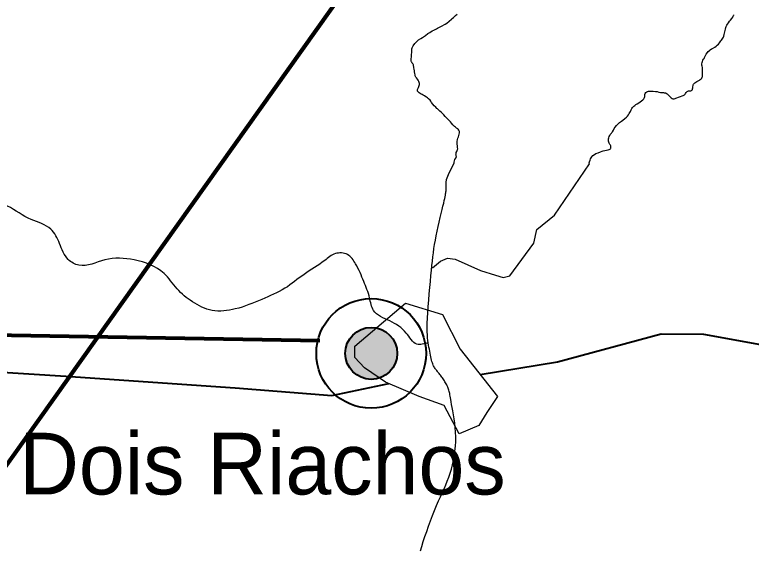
# Model space of a CAD drawing. Extents: x 553962 to 842807, y 8883888 to 9032388.
# Drawn here: x 706783 to 712747, y 8959998 to 8964314 of the extents above; entities that cross this region are included whole.
import ezdxf

# ---------------------------------------------------------------- set-up
doc = ezdxf.new("R2010")
doc.units = 0
doc.header["$LTSCALE"] = 200
for name, color, linetype, lineweight in [('12', 7, 'Continuous', 25), ('21', 7, 'Continuous', 25), ('24', 7, 'Continuous', 25), ('28', 7, 'Continuous', 40), ('41', 7, 'Continuous', 40), ('9', 7, 'Continuous', 90)]:
    doc.layers.add(name, color=color, linetype=linetype, lineweight=lineweight)

msp = doc.modelspace()

# ---------------------------------------------------------------- hatches: boundary and pattern name
at = {"layer": '28'}
msp.add_hatch(color=256, dxfattribs=at).paths.add_polyline_path([(709879.8, 8961569.2, 1), (709459, 8961569.2, 1)])

# ---------------------------------------------------------------- linework, layer by layer
at = {"layer": '12', "lineweight": 40}
for points in [[(710551.5, 8961397.1), (711177.1, 8961501.2), (712016, 8961727.1), (712359, 8961724.2), (713550.7, 8961508.2), (716056.5, 8960938), (717193.5, 8960736.2), (719630.3, 8960157.3)], [(704410.2, 8961560.7), (707197.4, 8961384.6), (708568.6, 8961290.5), (709350.1, 8961228.9), (709812.8, 8961324.8)]]:
    msp.add_lwpolyline(points, dxfattribs=at)
at = {"layer": '21'}
msp.add_lwpolyline([(709946.6, 8961976.9), (710246.8, 8961883.4), (710388.4, 8961602.9), (710691.5, 8961220.5), (710606.5, 8961090.1), (710541.4, 8960985.3), (710382.8, 8960917.3), (710261, 8961146.8), (710057.1, 8961220.5), (709785.2, 8961336.6), (709615.2, 8961452.8), (709535.9, 8961534.9), (709535.9, 8961628.4)], close=True, dxfattribs=at)
at = {"layer": '24'}
for points in [[(710000.6, 8963922), (709997.1, 8963929.1), (709994.4, 8963933.2), (709992.9, 8963937.1), (709992.3, 8963944.1), (709993.5, 8963956.8), (709995.3, 8963972.7), (709995.9, 8963988.3), (709997, 8964009.5), (709997, 8964025.7), (709997.6, 8964037.2), (710000.6, 8964046.7), (710009.7, 8964060.8), (710023.7, 8964079.6), (710032.8, 8964091.9), (710040.8, 8964100.5), (710053.5, 8964110.8), (710070.6, 8964121.1), (710085.3, 8964130), (710108.5, 8964144.7), (710128.6, 8964161.2), (710143.6, 8964170.3), (710163.7, 8964183.3), (710175.5, 8964189.5), (710198.5, 8964199.8), (710207.1, 8964204.8), (710239.1, 8964222.6), (710269, 8964236.8), (710280.8, 8964244.5), (710300.8, 8964260.7), (710318.8, 8964277.8), (710324.1, 8964282.8), (710334.9, 8964292.4), (710352.3, 8964308), (710365.6, 8964319.5)], [(712364.7, 8963959.7), (712369, 8963967.4), (712374, 8963979.4), (712382.1, 8963994.2), (712391.6, 8964008.1), (712397.2, 8964015.1), (712407.2, 8964023.7), (712414.7, 8964029.3), (712425.1, 8964036.3), (712431.6, 8964040.4), (712451.1, 8964051.2), (712462, 8964058.8), (712470.7, 8964066.8), (712480.2, 8964076.6), (712488.5, 8964085), (712495.5, 8964093.9), (712501.6, 8964102.5), (712505.9, 8964108.6), (712510.1, 8964115), (712516.8, 8964123.3), (712521.6, 8964132.2), (712524.6, 8964141.4), (712527.7, 8964153.4), (712529.9, 8964164.8), (712532.7, 8964175.4), (712535.5, 8964185.8), (712537.5, 8964198.3), (712541.4, 8964211.4), (712543.9, 8964218.9), (712548.1, 8964228.1), (712554.2, 8964237), (712562.9, 8964248.1), (712571.5, 8964260.7), (712579.4, 8964269), (712590, 8964284.1), (712596.7, 8964295.4), (712600.3, 8964302.1)], [(712600.3, 8964302.1), (712603.4, 8964308), (712604.8, 8964311.1), (712605.3, 8964314.4)], [(710341.7, 8963112), (710341.4, 8963118.8), (710343.5, 8963128.8), (710347.6, 8963139.4), (710354.1, 8963151.2), (710357.1, 8963156.2), (710358.5, 8963160.6), (710358.8, 8963163.6), (710357.9, 8963170.6), (710356.5, 8963178), (710355.6, 8963184.5), (710356.2, 8963190.1), (710358, 8963196.8), (710361.5, 8963206.8), (710364.5, 8963213.6), (710368.3, 8963221.3), (710369.5, 8963228.1), (710368.6, 8963236.9), (710367.1, 8963241.9), (710366.8, 8963249.6), (710365.6, 8963268.8), (710365.6, 8963287.6), (710367.7, 8963303.5), (710370.7, 8963313.2), (710376.6, 8963324.4), (710380.1, 8963334.5), (710382.8, 8963345.1), (710383.7, 8963357.7), (710383.1, 8963367.8), (710381.6, 8963373.7), (710378.1, 8963379.6), (710373, 8963385.8), (710370.3, 8963388.6), (710365.3, 8963391.5), (710358.8, 8963395.4), (710350.6, 8963401.6), (710343.8, 8963407.5), (710335.8, 8963415.4), (710329.3, 8963421.3), (710320.2, 8963434), (710312.5, 8963445.2), (710306.3, 8963450.8), (710298, 8963459.9), (710289.9, 8963467.5), (710278.4, 8963477.9), (710266.9, 8963490.5), (710256.9, 8963502.3), (710245.7, 8963513.2), (710235.6, 8963523), (710225.9, 8963531.8), (710215.8, 8963541), (710206.1, 8963550.1), (710201.1, 8963553.9), (710191.5, 8963563.6), (710180, 8963576.6), (710168.8, 8963590.4), (710158.4, 8963602.8), (710151.4, 8963613.1), (710145.5, 8963621.1), (710133.7, 8963633.2), (710125.7, 8963640.2), (710118, 8963645.8), (710112, 8963649.9), (710101.7, 8963656.4), (710090.1, 8963662.2), (710082.8, 8963666.7), (710073.6, 8963671.1), (710065.1, 8963676.4), (710058.6, 8963681.4), (710055, 8963685), (710050, 8963688.5), (710045.3, 8963693.2), (710043.8, 8963697), (710043.2, 8963702.1), (710045, 8963707.7), (710049.1, 8963718), (710052.1, 8963724.8), (710054.4, 8963732.6), (710057.4, 8963740.3), (710059.2, 8963748), (710059.2, 8963757.1), (710058.6, 8963764.2), (710056.2, 8963771.8), (710050.3, 8963783.3), (710045, 8963790.7), (710036.4, 8963801.9), (710030.5, 8963808.3), (710027.8, 8963813.7), (710025.7, 8963818.7), (710024.6, 8963828.1), (710023.1, 8963838.4), (710020.4, 8963850.5), (710018.7, 8963860.5), (710017.8, 8963872.3), (710015.7, 8963882.9), (710013.9, 8963891.5), (710012.2, 8963898), (710012.1, 8963902.3), (710011.2, 8963906.7), (710007.7, 8963913.2), (710000.6, 8963922)], [(712058, 8963677.9), (712064.5, 8963673.2), (712070.9, 8963667.3), (712075.7, 8963662.8), (712082.7, 8963655.8), (712088.8, 8963649.4), (712097.8, 8963640.5), (712105.9, 8963634.6), (712111.7, 8963631.8), (712117.6, 8963631.5), (712122.6, 8963632.4), (712129.6, 8963634.1), (712136, 8963636.8), (712144.1, 8963640.2), (712158.2, 8963646.8), (712172.7, 8963652.3), (712186.9, 8963656.2), (712195.8, 8963659.8), (712206.7, 8963664.9), (712211.5, 8963669.6), (712214.5, 8963674.6), (712220.7, 8963684.6), (712224.3, 8963689.1), (712227.7, 8963692.2), (712232.4, 8963695.2), (712239.1, 8963696.6), (712244.4, 8963697.5), (712251.4, 8963697.7), (712258.6, 8963698.3), (712263.1, 8963700), (712266.7, 8963703.3), (712269.8, 8963706.4), (712271.2, 8963710.3), (712272, 8963714.7), (712272.9, 8963720.2), (712273.7, 8963729.4), (712275.1, 8963740.3), (712277.1, 8963746.2), (712279.9, 8963750.6), (712282.9, 8963754.2), (712290.2, 8963761.2), (712297.4, 8963767.6), (712305.2, 8963772.9), (712316.1, 8963778.5), (712326.2, 8963784.3), (712333.8, 8963789.8), (712340.5, 8963795.4), (712346.3, 8963800.7), (712349.4, 8963807.4), (712350.5, 8963814.6), (712351.3, 8963823), (712351.6, 8963830.8), (712351.9, 8963841.9), (712351.9, 8963855.3), (712351.9, 8963871.4), (712352.2, 8963880.8), (712350.5, 8963887.5), (712348, 8963898.4), (712346.6, 8963905.9), (712346.6, 8963916), (712348, 8963926.3), (712351.1, 8963935.2), (712355.8, 8963944.4), (712360.8, 8963953.3), (712364.7, 8963959.7)], [(711773.5, 8963542.3), (711780.2, 8963553.4), (711784.1, 8963562.6), (711789.9, 8963568.8), (711796.1, 8963573.8), (711804.2, 8963579.6), (711812.8, 8963585.5), (711824, 8963592.2), (711835.1, 8963599.4), (711846.8, 8963608.1), (711858.8, 8963616.4), (711869.4, 8963624.5), (711877.5, 8963631.7), (711880.7, 8963636.7), (711883.2, 8963642.3), (711884.6, 8963651.2), (711885.4, 8963658.7), (711885.7, 8963667.4), (711887.9, 8963675.7), (711892.9, 8963684.1), (711900.2, 8963688.6), (711906.6, 8963692.2), (711915.5, 8963694.4), (711925, 8963695), (711931.7, 8963695.2), (711952.6, 8963694.9), (711970.4, 8963693), (711985.2, 8963690.5), (711997.8, 8963687.1), (712012, 8963684.9), (712022.3, 8963683.2), (712027.3, 8963683), (712036.8, 8963682.7), (712042.7, 8963682.1), (712049.4, 8963682.1), (712053.3, 8963681), (712058, 8963677.9)], [(711435.9, 8963104.2), (711433.8, 8963114), (711437.7, 8963122.1), (711442.2, 8963135.5), (711445.2, 8963144.7), (711449.4, 8963153.9), (711455, 8963162.8), (711463.9, 8963172), (711476.2, 8963180.1), (711489.3, 8963188.1), (711506.3, 8963195.7), (711525, 8963202.6), (711538.8, 8963207.9), (711547.8, 8963210.4), (711560.6, 8963213.7), (711586.8, 8963217.9), (711596.9, 8963220.7), (711603, 8963224.1), (711606.4, 8963228.5), (711608.3, 8963233.8), (711609.7, 8963240.8), (711610.3, 8963246.9), (711609.4, 8963251.6), (711606.9, 8963256.4), (711602.7, 8963261.7), (711598.6, 8963267), (711595.8, 8963273.7), (711592.7, 8963281.1), (711590.5, 8963288.3), (711589.9, 8963297.2), (711591.3, 8963307), (711593, 8963316.8), (711596.3, 8963326.2), (711600.5, 8963335.1), (711603.6, 8963342.4), (711607.8, 8963346.6), (711614.7, 8963353.3), (711618.1, 8963358.8), (711622, 8963364.9), (711630.1, 8963379.4), (711637.1, 8963391.1), (711645.7, 8963403.6), (711654.7, 8963415.9), (711663, 8963425.6), (711671.7, 8963433.4), (711679.2, 8963439.3), (711687.3, 8963444.9), (711695.8, 8963451.5), (711707, 8963459.3), (711723.4, 8963472.1), (711737.1, 8963483.5), (711745.2, 8963492.7), (711751.9, 8963501.6), (711758.6, 8963513.6), (711763.3, 8963521.1), (711768.1, 8963530.1), (711773.5, 8963542.3)], [(710164.8, 8962317.2), (710168.7, 8962351.7), (710172.8, 8962385.1), (710177.5, 8962418), (710182.7, 8962451.3), (710188.8, 8962485.8), (710195.8, 8962521.8), (710203.5, 8962558.9), (710211.7, 8962596.3), (710220, 8962633.4), (710228.3, 8962669.3), (710236.4, 8962703.3), (710243.8, 8962734.7), (710250.5, 8962762.6), (710256.1, 8962786.7), (710260.8, 8962807), (710264.6, 8962824.2), (710267.7, 8962838.7), (710270.1, 8962851), (710271.9, 8962861.6), (710273.3, 8962870.9), (710274.4, 8962879.4), (710275.3, 8962887.5), (710275.9, 8962895.5), (710276.3, 8962903.4), (710276.6, 8962911.3), (710276.6, 8962919.3), (710276.5, 8962927.5), (710276.2, 8962936), (710275.8, 8962945), (710275.2, 8962954.4), (710280.1, 8962978.4), (710299.5, 8963033.2), (710341.7, 8963112)], [(710674.9, 8962204.1), (710737.2, 8962184.8), (710790.9, 8962198.1), (710985, 8962463.8), (711011.2, 8962574.6), (711153.5, 8962689.4), (711435.9, 8963104.2)], [(710310.3, 8961209.6), (710308.3, 8961222.6), (710306.5, 8961233.8), (710304.7, 8961243.7), (710302.9, 8961252.7), (710300.8, 8961261.4), (710298.3, 8961270), (710295.4, 8961278.7), (710292.1, 8961287.5), (710288.5, 8961296.2), (710284.5, 8961304.9), (710280.3, 8961313.5), (710275.9, 8961322), (710271.3, 8961330.4), (710266.6, 8961338.7), (710261.7, 8961346.8), (710256.8, 8961354.7), (710251.7, 8961362.5), (710246.5, 8961370.1), (710241.3, 8961377.5), (710236, 8961384.6), (710230.8, 8961391.6), (710225.5, 8961398.4), (710220.2, 8961404.9), (710215.1, 8961411.3), (710209.9, 8961417.6), (710204.9, 8961423.7), (710200.1, 8961429.8), (710195.4, 8961435.8), (710190.9, 8961441.7), (710186.6, 8961447.7), (710182.5, 8961453.9), (710178.6, 8961460.3), (710174.9, 8961467.3), (710171.3, 8961474.8), (710167.9, 8961483.2), (710164.6, 8961492.5), (710161.4, 8961502.8), (710158.2, 8961514.5), (710155.2, 8961527.2), (710152.2, 8961540.9), (710149.2, 8961555.4), (710146.2, 8961570.7), (710143.2, 8961586.5), (710140.2, 8961602.7), (710137.1, 8961619.2), (710133.9, 8961636), (710130.9, 8961653.7), (710128.1, 8961672.8), (710125.7, 8961694), (710123.8, 8961718.1), (710122.6, 8961745.6), (710122.3, 8961777.3), (710122.9, 8961813.8), (710124.7, 8961855.4), (710127.4, 8961901.3), (710130.9, 8961950.3), (710135, 8962001.2), (710139.5, 8962052.7), (710144.1, 8962103.7), (710148.7, 8962152.9), (710153.1, 8962199.2), (710157.2, 8962241.7), (710161, 8962280.7), (710164.8, 8962317.2)], [(710164.4, 8962263.4), (710229.5, 8962317.3), (710287.9, 8962342), (710347.9, 8962333.1)], [(710347.9, 8962333.1), (710553, 8962240.9), (710674.9, 8962204.1)], [(710068.4, 8959969.7), (710078.9, 8960005.1), (710090.9, 8960043.5), (710104.3, 8960084.1), (710118.8, 8960126.3), (710134.1, 8960169.4), (710150, 8960212.7), (710166.2, 8960255.3), (710182.6, 8960296.7), (710198.7, 8960336), (710214.6, 8960372.8), (710230, 8960407.5), (710244.8, 8960440.4), (710259, 8960472.1), (710272.6, 8960503.3), (710285.4, 8960534.3), (710297.4, 8960565.8), (710308.5, 8960598.3), (710318.7, 8960632.1), (710327.8, 8960667.2), (710335.7, 8960703.3), (710342.4, 8960740.3), (710347.6, 8960778), (710351.3, 8960816.1), (710353.4, 8960854.3), (710353.8, 8960892.7), (710352.3, 8960930.7), (710349.4, 8960968.1), (710345.3, 8961004.5), (710340.4, 8961039.4), (710335, 8961072.3), (710329.6, 8961102.9), (710324.3, 8961130.7), (710319.7, 8961155.3), (710315.8, 8961176.5), (710312.8, 8961194.4), (710310.3, 8961209.6)]]:
    msp.add_lwpolyline(points, dxfattribs=at)
msp.add_spline([(710131.8, 8961656.3), (710038.2, 8961644.6), (709952.5, 8961734.3), (709819.9, 8961831.8), (709687.4, 8961917.5), (709656.2, 8962018.9), (709609.4, 8962151.4), (709543.1, 8962295.7), (709476.8, 8962369.8), (709379.4, 8962377.6), (709293.6, 8962323), (709126, 8962209.9), (708970, 8962096.9), (708782.9, 8962007.2), (708568.5, 8961929.2), (708381.3, 8961917.5), (708221.5, 8961987.7), (708096.8, 8962093), (707991.5, 8962217.7), (707749.8, 8962326.9), (707512, 8962326.9), (707301.5, 8962284), (707215.7, 8962330.8), (707145.5, 8962459.4), (707075.3, 8962576.4), (706915.5, 8962654.3), (706724.5, 8962763.5), (706475, 8962868.8), (706285.5, 8962993.6), (706252.3, 8963024.5), (706110.5, 8963180), (706048.8, 8963234.9), (705965.3, 8963310.3), (705863.5, 8963374.4), (705840.7, 8963390.4), (705796.9, 8963407.8)], degree=3, dxfattribs=at)
at = {"layer": '28', "lineweight": 80}
msp.add_line((704953.3, 8961745.7), (709253.2, 8961674.7), dxfattribs=at)
at = {"layer": '28'}
for radius in [444.4, 210.4]:
    msp.add_circle((709669.4, 8961569.2), radius, dxfattribs=at)
at = {"layer": '9'}
msp.add_lwpolyline([(691582, 8951218.7), (697371.2, 8956056), (705081.2, 8958366.8), (713138.6, 8969695)], dxfattribs=at)

# ---------------------------------------------------------------- texts
at = {"layer": '41'}
msp.add_text('Dois Riachos', height=500, dxfattribs=at).set_placement((706819.1, 8960425.8))
msp.add_text('Dois Riachos', height=500, dxfattribs=at).set_placement((706819.1, 8960425.8))

doc.saveas('drawing.dxf')
